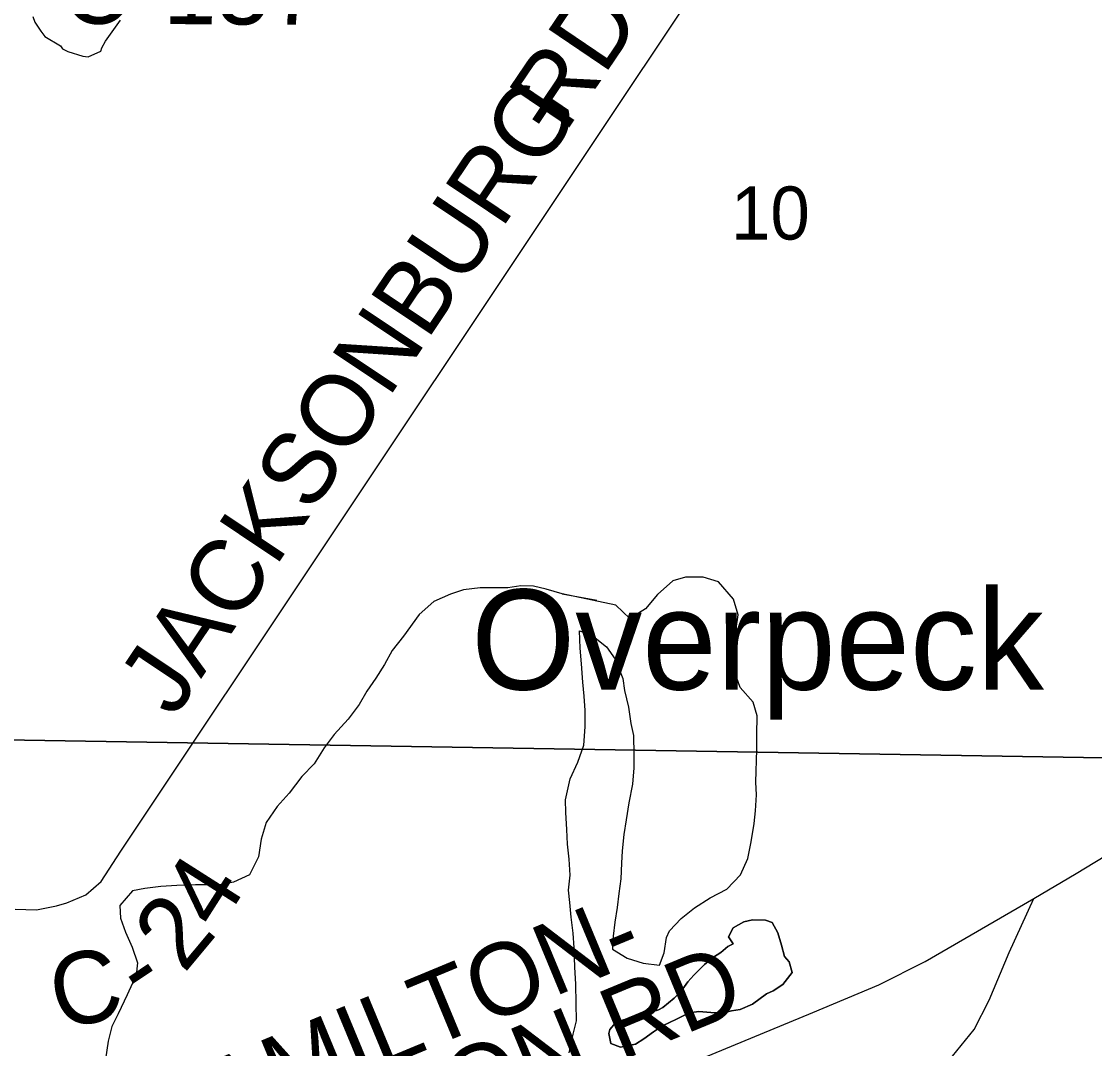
# Model space of a CAD drawing. Extents: x 1310247 to 1552180, y 377264 to 706493.
# Drawn here: x 1394458 to 1398930, y 533446 to 537725 of the extents above; entities that cross this region are included whole.
import ezdxf

# ---------------------------------------------------------------- set-up
doc = ezdxf.new("R2010")
doc.units = 0
for name, color, linetype in [('GM_X_County_Road', 7, 'Continuous'), ('GM_X_County_Road_Text', 7, 'Continuous'), ('GM_X_Minor_Lake', 7, 'Continuous'), ('GM_X_Minor_River', 7, 'Continuous'), ('GM_X_Section', 7, 'Continuous'), ('GM_X_Section_Text', 7, 'Continuous'), ('GM_X_Unincorporated_Text', 7, 'Continuous')]:
    doc.layers.add(name, color=color, linetype=linetype)

msp = doc.modelspace()

# ---------------------------------------------------------------- linework, layer by layer
at = {"layer": 'GM_X_County_Road'}
for points in [[(1394431.8, 534026.8), (1394520.4, 534023.9), (1394604.3, 534040.9), (1394646.7, 534053.2), (1394726.8, 534087.1), (1394790.8, 534142.7), (1394872.8, 534268), (1397488.6, 538189.4)], [(1398677.5, 534070.6), (1398677.5, 534070.6), (1398853.1, 534175.9), (1399418, 534517.7), (1399546.1, 534598.9), (1399602.8, 534629.2), (1399653.1, 534650.9), (1399694, 534665.1), (1399701.8, 534671)], [(1393696.1, 531894.2), (1394434.3, 532207.9), (1394607, 532282.8), (1394787.6, 532359.3), (1394951.9, 532432.5), (1395128, 532510.6), (1395296.2, 532583.2), (1395484.3, 532664.6), (1395651.8, 532731.5), (1395828.6, 532803.7), (1396004.8, 532879.7), (1396251.8, 532985.7), (1396592.4, 533122.2), (1396769.3, 533195), (1397174.9, 533355.6), (1397756.4, 533596.9), (1398031.5, 533712), (1398224.5, 533808.9), (1398677.5, 534070.6)], [(1396230.6, 531389.3), (1396243.4, 531398.3), (1396575.2, 531716.3), (1397885.6, 532972), (1398337.4, 533414.5), (1398427.9, 533525.6), (1398491.4, 533647.6), (1398574.3, 533846.2), (1398677.5, 534070.6)]]:
    msp.add_lwpolyline(points, dxfattribs=at)
at = {"layer": 'GM_X_Minor_Lake'}
for points in [[(1397146.6, 533909.1), (1397159.4, 533936.8), (1397207.1, 533987.4), (1397262.5, 534031.8), (1397327.9, 534073.9), (1397397, 534109.9), (1397455, 534170.2), (1397485.1, 534237.5), (1397499.3, 534307.2), (1397511.7, 534383), (1397517.4, 534437), (1397521.4, 534503), (1397519, 534555.2), (1397523.3, 534691.5), (1397523.2, 534753.6), (1397523.7, 534831.8), (1397507.4, 534888.4), (1397453.3, 534950.3), (1397429.4, 535017.2), (1397421.8, 535093.6), (1397425.3, 535143.6), (1397436.9, 535195.4), (1397444.8, 535253.3), (1397424.8, 535318.1), (1397363, 535390.2), (1397299.5, 535410.2), (1397225.5, 535410.5), (1397172.9, 535394.1), (1397109.1, 535337.9), (1397059.2, 535277.3), (1396993.8, 535237.3), (1396935.5, 535293.2), (1396710.8, 535340.3)], [(1396710.8, 535340.3), (1396645.4, 535360.4), (1396591.7, 535372.1), (1396539.7, 535373.7), (1396485.4, 535365.3), (1396435.3, 535364.9), (1396369.3, 535364.9), (1396300.9, 535357), (1396246.3, 535338.7), (1396177.3, 535308.8), (1396115.6, 535254.5), (1396050.7, 535164.3), (1396002.8, 535103.7), (1395970.9, 535046.5), (1395935.1, 534989.5), (1395897.4, 534934.5), (1395865.6, 534879.3), (1395819.7, 534818.6), (1395761.6, 534754.3), (1395719.9, 534699.4), (1395677.8, 534632.5), (1395626.1, 534580), (1395573.8, 534509.5), (1395524.1, 534454.9), (1395478, 534388.1), (1395457.8, 534318.6), (1395445.5, 534244.8), (1395409.1, 534169.7), (1395342.1, 534139.7), (1395291.7, 534129.2), (1395239.7, 534128.8), (1395183.6, 534128.6), (1395105.4, 534125), (1395039.2, 534121), (1394972.9, 534113.1), (1394920.5, 534102.7), (1394868.6, 534042.1), (1394871, 533989.9), (1394891.2, 533931.1), (1394919.2, 533868.1), (1394941.2, 533803.2), (1394935.6, 533751.3), (1394899.1, 533670.2), (1394860.6, 533591.2), (1394834.9, 533537.8), (1394818.9, 533476.2), (1394808.6, 533402.3)], [(1396777, 534638.5), (1396801.2, 534709.9), (1396807.6, 534785.9), (1396807.7, 534854.1), (1396803.6, 534914.3), (1396797.4, 534972.7), (1396791.8, 535049), (1396785.8, 535113.4), (1396784, 535185.6), (1396835.5, 535168), (1396896.1, 535120), (1396932.5, 535068.7), (1396964, 534987.6), (1396970.5, 534937.2), (1396988.3, 534868.5), (1396998.2, 534800), (1397008.6, 534749.6), (1397010.2, 534671.3), (1397010.4, 534615.2), (1397004.3, 534547.2), (1396989.9, 534469.4), (1396977.7, 534399.6), (1396967.8, 534337.8), (1396961.6, 534269.8), (1396958, 534217.8), (1396956, 534153.7), (1396948.1, 534091.8), (1396940.3, 534033.8), (1396930.3, 533972), (1396924.5, 533914), (1396920.8, 533860), (1396981.7, 533822), (1397049.1, 533801.9), (1397116.9, 533793.7), (1397136.6, 533845.3), (1397146.6, 533909.1)], [(1396741.2, 533428.4), (1396757.7, 533506.1), (1396771.4, 533561.8), (1396769.6, 533634.1), (1396768.1, 533714.3), (1396764.3, 533784.7), (1396760.8, 533865), (1396756.8, 533927.3), (1396748.8, 533993.7), (1396742.7, 534054), (1396738.3, 534106.3), (1396744.3, 534168.3), (1396740.3, 534234.6), (1396734.3, 534296.9), (1396730.2, 534359.2), (1396726.4, 534429.5), (1396726, 534481.7), (1396744.8, 534569.3), (1396777, 534638.5)], [(1397008, 533572.5), (1396967.7, 533565.8), (1396933.3, 533552.8), (1396910.4, 533525.4), (1396905.9, 533509.5), (1396914.6, 533467.1), (1396954.1, 533451.9), (1397016.6, 533464), (1397051.3, 533486.9), (1397092.3, 533515.8), (1397129.1, 533540.7), (1397188, 533568.9), (1397240.9, 533595.4), (1397281.1, 533600.1), (1397331, 533596.6), (1397376.9, 533593.1), (1397417.3, 533603.9), (1397453.5, 533608.8), (1397504.2, 533631.3), (1397563.6, 533673.6), (1397590.1, 533686.8), (1397630.9, 533713.6), (1397670.5, 533762.5), (1397657.9, 533807), (1397638.5, 533829.7), (1397626, 533876.2), (1397609.6, 533928.8), (1397586.9, 533971.6), (1397559.2, 533980.5)], [(1397559.2, 533980.5), (1397505.2, 533982.2), (1397468.9, 533973.3), (1397424, 533948.6), (1397404.9, 533911.1), (1397424, 533882.4), (1397401.6, 533871.1), (1397372.8, 533845.9), (1397342.2, 533826.8), (1397305.2, 533795.9), (1397259.7, 533751.2), (1397234.9, 533723.9), (1397207.6, 533684.6), (1397178.7, 533655.5), (1397131.4, 533616.8), (1397113.1, 533607.4), (1397054.5, 533589.1), (1397008, 533572.5)]]:
    msp.add_lwpolyline(points, dxfattribs=at)
at = {"layer": 'GM_X_Minor_River'}
for points in [[(1394506, 537745.7), (1394513.5, 537721.5), (1394538.7, 537684.9), (1394556.2, 537662.5), (1394621.3, 537622.8), (1394629.1, 537610.6), (1394650.9, 537600), (1394714.5, 537580.4), (1394736.5, 537577.9), (1394789.2, 537600.5), (1394793.5, 537614.4), (1394808.2, 537642.1), (1394870.4, 537730.5)], [(1397146.6, 533909.1), (1397159.4, 533936.8), (1397207.1, 533987.4), (1397262.5, 534031.8), (1397327.9, 534073.9), (1397397, 534109.9), (1397455, 534170.2), (1397485.1, 534237.5), (1397499.3, 534307.2), (1397511.7, 534383), (1397517.4, 534437), (1397521.4, 534503), (1397519, 534555.2), (1397523.3, 534691.5), (1397523.2, 534753.6), (1397523.7, 534831.8), (1397507.4, 534888.4), (1397453.3, 534950.3), (1397429.4, 535017.2), (1397421.8, 535093.6), (1397425.3, 535143.6), (1397436.9, 535195.4), (1397444.8, 535253.3), (1397424.8, 535318.1), (1397363, 535390.2), (1397299.5, 535410.2), (1397225.5, 535410.5), (1397172.9, 535394.1), (1397109.1, 535337.9), (1397059.2, 535277.3), (1396993.8, 535237.3), (1396935.5, 535293.2), (1396710.8, 535340.3), (1396856.5, 535314.3)], [(1396710.8, 535340.3), (1396645.4, 535360.4), (1396591.7, 535372.1), (1396539.7, 535373.7), (1396485.4, 535365.3), (1396435.3, 535364.9), (1396369.3, 535364.9), (1396300.9, 535357), (1396246.3, 535338.7), (1396177.3, 535308.8), (1396115.6, 535254.5), (1396050.7, 535164.3), (1396002.8, 535103.7), (1395970.9, 535046.5), (1395935.1, 534989.5), (1395897.4, 534934.5), (1395865.6, 534879.3), (1395819.7, 534818.6), (1395761.6, 534754.3), (1395719.9, 534699.4), (1395677.8, 534632.5), (1395626.1, 534580), (1395573.8, 534509.5), (1395524.1, 534454.9), (1395478, 534388.1), (1395457.8, 534318.6), (1395445.5, 534244.8), (1395409.1, 534169.7), (1395342.1, 534139.7), (1395291.7, 534129.2), (1395239.7, 534128.8), (1395183.6, 534128.6), (1395105.4, 534125), (1395039.2, 534121), (1394972.9, 534113.1), (1394920.5, 534102.7), (1394868.6, 534042.1), (1394871, 533989.9), (1394891.2, 533931.1), (1394919.2, 533868.1), (1394941.2, 533803.2), (1394935.6, 533751.3), (1394899.1, 533670.2), (1394860.6, 533591.2), (1394834.9, 533537.8), (1394818.9, 533476.2), (1394808.6, 533402.3)], [(1396777, 534638.5), (1396801.2, 534709.9), (1396807.6, 534785.9), (1396807.7, 534854.1), (1396803.6, 534914.3), (1396797.4, 534972.7), (1396791.8, 535049), (1396785.8, 535113.4), (1396784, 535185.6), (1396835.5, 535168), (1396896.1, 535120), (1396932.5, 535068.7), (1396964, 534987.6), (1396970.5, 534937.2), (1396988.3, 534868.5), (1396998.2, 534800), (1397008.6, 534749.6), (1397010.2, 534671.3), (1397010.4, 534615.2), (1397004.3, 534547.2), (1396989.9, 534469.4), (1396977.7, 534399.6), (1396967.8, 534337.8), (1396961.6, 534269.8), (1396958, 534217.8), (1396956, 534153.7), (1396948.1, 534091.8), (1396940.3, 534033.8), (1396930.3, 533972), (1396924.5, 533914), (1396920.8, 533860), (1396981.7, 533822), (1397049.1, 533801.9), (1397116.9, 533793.7), (1397136.6, 533845.3), (1397146.6, 533909.1)], [(1396741.2, 533428.4), (1396757.7, 533506.1), (1396771.4, 533561.8), (1396769.6, 533634.1), (1396768.1, 533714.3), (1396764.3, 533784.7), (1396760.8, 533865), (1396756.8, 533927.3), (1396748.8, 533993.7), (1396742.7, 534054), (1396738.3, 534106.3), (1396744.3, 534168.3), (1396740.3, 534234.6), (1396734.3, 534296.9), (1396730.2, 534359.2), (1396726.4, 534429.5), (1396726, 534481.7), (1396744.8, 534569.3), (1396777, 534638.5)], [(1397559.2, 533980.5), (1397586.9, 533971.6), (1397609.6, 533928.8), (1397626, 533876.2), (1397638.5, 533829.7), (1397657.9, 533807), (1397670.5, 533762.5), (1397630.9, 533713.6), (1397590.1, 533686.8), (1397563.6, 533673.6), (1397504.2, 533631.3), (1397453.5, 533608.8), (1397417.3, 533603.9), (1397376.9, 533593.1), (1397331, 533596.6), (1397281.1, 533600.1), (1397240.9, 533595.4), (1397188, 533568.9), (1397129.1, 533540.7), (1397092.3, 533515.8), (1397051.3, 533486.9), (1397016.6, 533464), (1396954.1, 533451.9), (1396914.6, 533467.1), (1396905.9, 533509.5), (1396910.4, 533525.4), (1396933.3, 533552.8), (1396967.7, 533565.8), (1397008, 533572.5)], [(1397008, 533572.5), (1397054.5, 533589.1), (1397113.1, 533607.4), (1397131.4, 533616.8), (1397178.7, 533655.5), (1397207.6, 533684.6), (1397234.9, 533723.9), (1397259.7, 533751.2), (1397305.2, 533795.9), (1397342.2, 533826.8), (1397372.8, 533845.9), (1397401.6, 533871.1), (1397424, 533882.4), (1397404.9, 533911.1), (1397424, 533948.6), (1397468.9, 533973.3), (1397505.2, 533982.2), (1397559.2, 533980.5)]]:
    msp.add_lwpolyline(points, dxfattribs=at)
at = {"layer": 'GM_X_Section'}
for points in [[(1399717.3, 540110.4), (1399648.2, 534645.7), (1394300.1, 534734.1), (1394389.7, 540136.3)], [(1394300.1, 534734.1), (1399648.2, 534645.7), (1399629, 529871.9), (1398816.2, 529750.5), (1398188.7, 529684.9), (1397894.7, 529685.6), (1397607.8, 529646.2), (1397412.5, 529592.6), (1397227.7, 529556.8), (1397139.3, 529538.9), (1397165.6, 529376.3), (1394220.6, 529425.6)]]:
    msp.add_lwpolyline(points, close=True, dxfattribs=at)

# ---------------------------------------------------------------- texts
at = {"layer": 'GM_X_County_Road_Text'}
for s, rotation, p in [('C-157', 359.724, (1394624.6, 537716)), ('RD', 55.8995, (1396723, 537256.2)), ('JACKSONBURG', 56.2054, (1395094.6, 534818.2)), ('4', 57.5292, (1395278.4, 533930.9)), ('2', 50.1637, (1395135.2, 533755)), ('HAMILTON-', 22.5366, (1395027.2, 532976.2)), ('C', 13.3154, (1394617.1, 533520.5)), ('TRENTON RD', 22.52, (1395060.1, 532607.6)), ('-', 33.9276, (1394964.2, 533624.3))]:
    msp.add_text(s, height=300, rotation=rotation, dxfattribs=at).set_placement(p)
at = {"layer": 'GM_X_Section_Text'}
msp.add_text('10', height=221, rotation=0, dxfattribs=at).set_placement((1397414.8, 536816.3))
at = {"layer": 'GM_X_Unincorporated_Text'}
msp.add_text('Overpeck', height=417, rotation=0, dxfattribs=at).set_placement((1396332.4, 534941.4))

doc.saveas('drawing.dxf')
